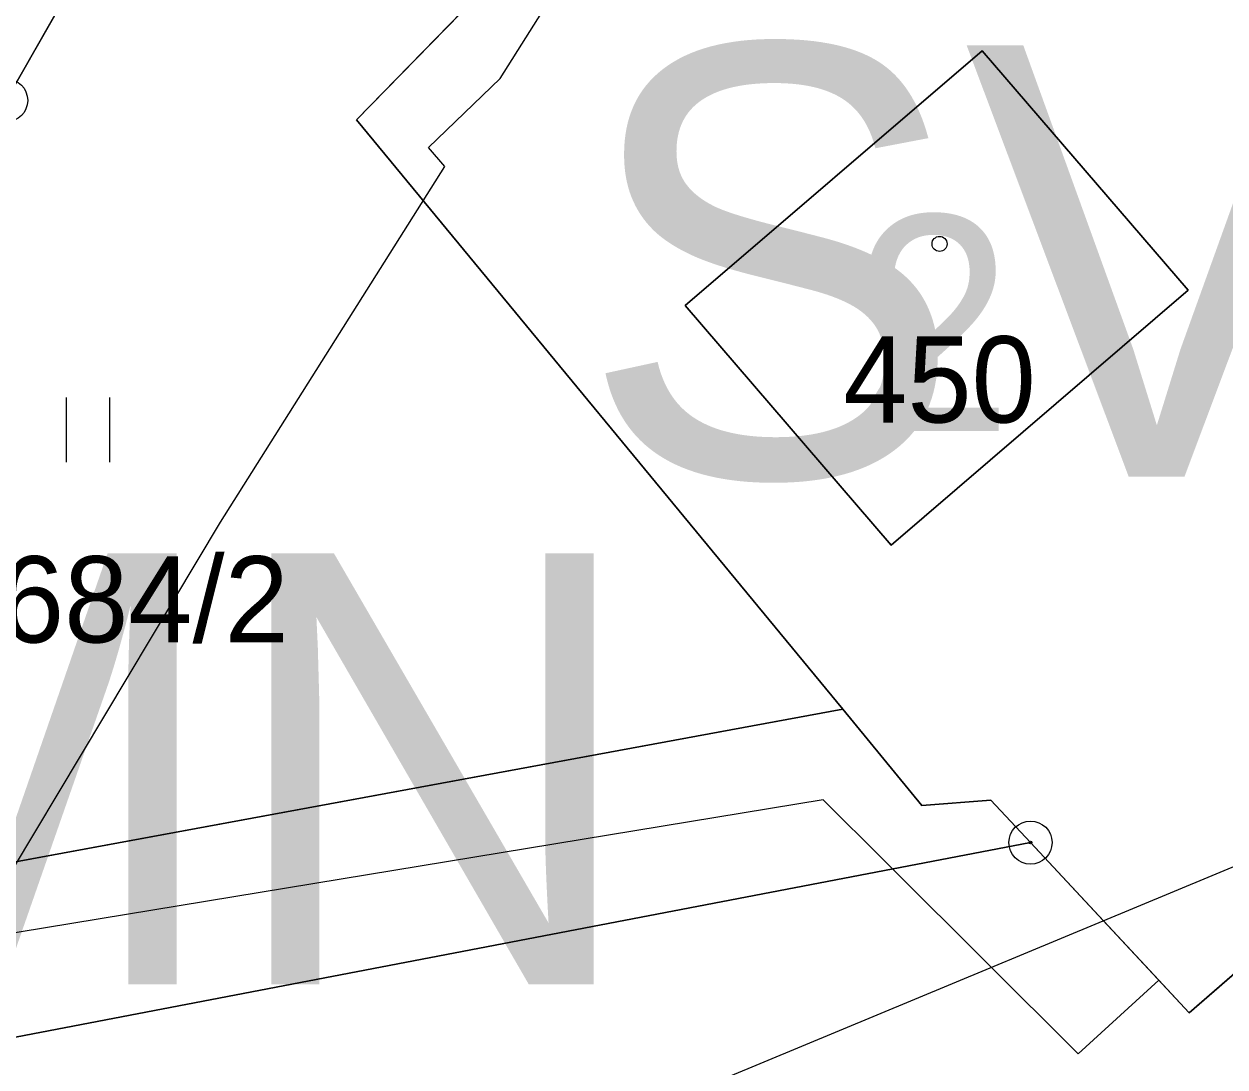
# Model space of a CAD drawing. Extents: x -706130 to -698555, y -971544 to -967260.
# Drawn here: x -704409.7 to -704381.86, y -970471.91 to -970447.73 of the extents above; entities that cross this region are included whole.
import ezdxf

# ---------------------------------------------------------------- set-up
doc = ezdxf.new("R2010")
doc.units = 0
for name, color, linetype in [('BPEJ hranice S', 7, 'Continuous'), ('BPEJ I-II trida ochrany S', 7, 'Continuous'), ('Docházková izochrona - VLAK N', 7, 'Continuous'), ('KN_Budovy', 7, 'Continuous'), ('KN_Budovy_cisla_domovni', 7, 'Continuous'), ('KN_Hranice_parcel', 7, 'Continuous'), ('KN_Parcelni cisla', 7, 'Continuous'), ('KN_Polygon parcely', 7, 'Continuous'), ('KN_POZEMKY_10_LESNI POZEMEK', 7, 'Continuous'), ('KN_POZEMKY_13_ZASTAVENA PLOCHA', 7, 'Continuous'), ('KN_POZEMKY_14_OSTATNI PLOCHA', 7, 'Continuous'), ('KN_POZEMKY_7_TTP', 7, 'Continuous'), ('KN_VYUZITI_16_ostatni plocha_silnice', 7, 'Continuous'), ('KN_VYUZITI_17_ostatni plocha_ostatni komunikace', 7, 'Continuous'), ('KN_Značky bodu BP', 7, 'Continuous'), ('KN_Značky budov', 7, 'Continuous'), ('KN_Značky kultur', 7, 'Continuous'), ('OP silnic S', 7, 'Continuous'), ('Plochy doprava silniční - silnice III třídy S', 7, 'Continuous'), ('Plochy lesní všeobecné S', 7, 'Continuous'), ('Plochy smíšené nezastavěného území všeobecné S', 7, 'Continuous'), ('Plochy smíšené obytné venkovské S', 7, 'Continuous'), ('Regulační bloky v krajině S', 7, 'Continuous'), ('Regulační bloky zastavěné S', 7, 'Continuous'), ('Regulační kódy v krajině S', 7, 'Continuous'), ('Regulační kódy zastavěné S', 7, 'Continuous'), ('Trasy cykloturistické N', 7, 'Continuous'), ('VÝŠKOPIS_vrstevnice hlavní', 7, 'Continuous'), ('Zastavene uzemi N', 7, 'Continuous'), ('Zastavene uzemi plochy N', 7, 'Continuous')]:
    doc.layers.add(name, color=color, linetype=linetype)

msp = doc.modelspace()

# ---------------------------------------------------------------- linework, layer by layer
at = {"layer": 'BPEJ hranice S'}
msp.add_lwpolyline([(-704380.05, -970468.36), (-704382.69, -970470.66), (-704383.398, -970469.9), (-704385.263, -970471.608), (-704389.567, -970467.322), (-704389.761, -970467.129), (-704391.176, -970465.721), (-704411.691, -970469.098), (-704417.768, -970472.39), (-704425.521, -970476.466), (-704433.955, -970480.902), (-704443.656, -970499.75)], dxfattribs=at)
at = {"layer": 'BPEJ I-II trida ochrany S'}
for p, q in [((-704399.6, -970431.05), (-704410.11, -970449.5)), ((-704394.37, -970454.26), (-704387.49, -970448.35)), ((-704387.49, -970448.35), (-704382.72, -970453.9)), ((-704382.72, -970453.9), (-704389.6, -970459.81)), ((-704389.6, -970459.81), (-704394.37, -970454.26)), ((-704414.8, -970468.06), (-704390.72, -970463.62)), ((-704390.72, -970463.62), (-704388.89, -970465.85)), ((-704388.89, -970465.85), (-704387.29, -970465.73)), ((-704387.29, -970465.73), (-704386.37, -970466.71)), ((-704386.37, -970466.71), (-704383.398, -970469.9)), ((-704382.69, -970470.66), (-704380.05, -970468.36)), ((-704383.398, -970469.9), (-704382.69, -970470.66))]:
    msp.add_line(p, q, dxfattribs=at)
at = {"layer": 'Docházková izochrona - VLAK N'}
msp.add_circle((-704165.451, -969778.767), 800, dxfattribs=at)
at = {"layer": 'KN_Budovy'}
msp.add_lwpolyline([(-704387.49, -970448.35), (-704394.37, -970454.26), (-704389.6, -970459.81), (-704382.72, -970453.9)], close=True, dxfattribs=at)
at = {"layer": 'KN_Hranice_parcel'}
for points in [[(-704398.62, -970429.46), (-704399.6, -970431.05), (-704410.11, -970449.5), (-704424.96, -970475.5)], [(-704398.62, -970429.46), (-704389.94, -970437.52), (-704390.95, -970438.63), (-704401.99, -970449.95), (-704390.72, -970463.62)], [(-704387.49, -970448.35), (-704382.72, -970453.9), (-704389.6, -970459.81), (-704394.37, -970454.26), (-704387.49, -970448.35)], [(-704424.96, -970475.5), (-704414.8, -970468.06), (-704390.72, -970463.62)], [(-704390.72, -970463.62), (-704388.89, -970465.85), (-704387.29, -970465.73), (-704386.37, -970466.71)], [(-704386.37, -970466.71), (-704382.69, -970470.66), (-704380.05, -970468.36), (-704375.18, -970464.11), (-704373.16, -970465.99)], [(-704386.37, -970466.71), (-704410.26, -970471.29), (-704429.88, -970483.99)]]:
    msp.add_lwpolyline(points, dxfattribs=at)
at = {"layer": 'KN_Polygon parcely'}
for points in [[(-704385.12, -970737.85), (-704377.41, -970702.19), (-704377.6, -970678.33), (-704379.8, -970666.04), (-704384.25, -970653.17), (-704389.48, -970641.61), (-704437.59, -970564.83), (-704444.18, -970537.3), (-704440.81, -970512.35), (-704437.86, -970500.93), (-704429.88, -970483.99), (-704424.96, -970475.5), (-704410.11, -970449.5), (-704399.6, -970431.05), (-704398.62, -970429.46), (-704397.28, -970427.29), (-704394.69, -970423.1), (-704386.46, -970409.76)], [(-704338.27, -970419.08), (-704351.28, -970442.67), (-704352.57, -970444.4), (-704352.11, -970446.17), (-704347.68, -970463.22), (-704349.74, -970487.8), (-704373.16, -970465.99), (-704375.18, -970464.11), (-704380.05, -970468.36), (-704382.69, -970470.66), (-704386.37, -970466.71), (-704410.26, -970471.29), (-704429.88, -970483.99), (-704437.86, -970500.93), (-704440.81, -970512.35), (-704444.18, -970537.3), (-704437.59, -970564.83), (-704389.48, -970641.61), (-704384.25, -970653.17), (-704379.8, -970666.04), (-704377.6, -970678.33), (-704377.41, -970702.19), (-704385.12, -970737.85)]]:
    msp.add_lwpolyline(points, dxfattribs=at)
for points in [[(-704373.16, -970465.99), (-704370.02, -970464.91), (-704364.43, -970462.89), (-704379.87, -970443.45), (-704388.24, -970435.69), (-704397.28, -970427.29), (-704398.62, -970429.46), (-704389.94, -970437.52), (-704390.95, -970438.63), (-704401.99, -970449.95), (-704390.72, -970463.62), (-704388.89, -970465.85), (-704387.29, -970465.73), (-704386.37, -970466.71), (-704382.69, -970470.66), (-704380.05, -970468.36), (-704375.18, -970464.11)], [(-704414.8, -970468.06), (-704390.72, -970463.62), (-704401.99, -970449.95), (-704390.95, -970438.63), (-704389.94, -970437.52), (-704398.62, -970429.46), (-704399.6, -970431.05), (-704410.11, -970449.5), (-704424.96, -970475.5)], [(-704387.49, -970448.35), (-704382.72, -970453.9), (-704389.6, -970459.81), (-704394.37, -970454.26)], [(-704387.49, -970448.35), (-704394.37, -970454.26), (-704389.6, -970459.81), (-704382.72, -970453.9)], [(-704429.88, -970483.99), (-704410.26, -970471.29), (-704386.37, -970466.71), (-704387.29, -970465.73), (-704388.89, -970465.85), (-704390.72, -970463.62), (-704414.8, -970468.06), (-704424.96, -970475.5)]]:
    msp.add_lwpolyline(points, close=True, dxfattribs=at)
at = {"layer": 'KN_POZEMKY_10_LESNI POZEMEK'}
for p, q in [((-704410.26, -970471.29), (-704386.37, -970466.71)), ((-704386.37, -970466.71), (-704382.69, -970470.66)), ((-704382.69, -970470.66), (-704380.05, -970468.36))]:
    msp.add_line(p, q, dxfattribs=at)
at = {"layer": 'KN_POZEMKY_13_ZASTAVENA PLOCHA'}
for p, q in [((-704394.37, -970454.26), (-704387.49, -970448.35)), ((-704387.49, -970448.35), (-704382.72, -970453.9)), ((-704382.72, -970453.9), (-704389.6, -970459.81)), ((-704389.6, -970459.81), (-704394.37, -970454.26))]:
    msp.add_line(p, q, dxfattribs=at)
at = {"layer": 'KN_POZEMKY_14_OSTATNI PLOCHA'}
for p, q in [((-704399.6, -970431.05), (-704410.11, -970449.5)), ((-704414.8, -970468.06), (-704390.72, -970463.62)), ((-704390.72, -970463.62), (-704388.89, -970465.85)), ((-704388.89, -970465.85), (-704387.29, -970465.73)), ((-704387.29, -970465.73), (-704386.37, -970466.71)), ((-704386.37, -970466.71), (-704410.26, -970471.29))]:
    msp.add_line(p, q, dxfattribs=at)
at = {"layer": 'KN_POZEMKY_7_TTP'}
for p, q in [((-704410.11, -970449.5), (-704399.6, -970431.05)), ((-704390.95, -970438.63), (-704401.99, -970449.95)), ((-704401.99, -970449.95), (-704390.95, -970438.63)), ((-704387.49, -970448.35), (-704394.37, -970454.26)), ((-704382.72, -970453.9), (-704387.49, -970448.35)), ((-704401.99, -970449.95), (-704390.72, -970463.62)), ((-704390.72, -970463.62), (-704401.99, -970449.95)), ((-704389.6, -970459.81), (-704382.72, -970453.9)), ((-704394.37, -970454.26), (-704389.6, -970459.81)), ((-704390.72, -970463.62), (-704414.8, -970468.06)), ((-704388.89, -970465.85), (-704390.72, -970463.62)), ((-704387.29, -970465.73), (-704388.89, -970465.85)), ((-704386.37, -970466.71), (-704387.29, -970465.73)), ((-704382.69, -970470.66), (-704386.37, -970466.71)), ((-704380.05, -970468.36), (-704382.69, -970470.66))]:
    msp.add_line(p, q, dxfattribs=at)
at = {"layer": 'KN_VYUZITI_16_ostatni plocha_silnice'}
msp.add_line((-704399.6, -970431.05), (-704410.11, -970449.5), dxfattribs=at)
at = {"layer": 'KN_VYUZITI_17_ostatni plocha_ostatni komunikace'}
for p, q in [((-704414.8, -970468.06), (-704390.72, -970463.62)), ((-704390.72, -970463.62), (-704388.89, -970465.85)), ((-704388.89, -970465.85), (-704387.29, -970465.73)), ((-704387.29, -970465.73), (-704386.37, -970466.71)), ((-704386.37, -970466.71), (-704410.26, -970471.29))]:
    msp.add_line(p, q, dxfattribs=at)
at = {"layer": 'KN_Značky bodu BP'}
for centre, radius in [((-704410.11, -970449.5), 0.5), ((-704386.37, -970466.71), 0.5), ((-704386.37, -970466.71), 0.0303)]:
    msp.add_circle(centre, radius, dxfattribs=at)
at = {"layer": 'KN_Značky budov'}
msp.add_circle((-704388.477, -970452.829), 0.175, dxfattribs=at)
at = {"layer": 'KN_Značky kultur'}
for p, q in [((-704408.711, -970457.89), (-704408.711, -970456.39)), ((-704407.71, -970457.89), (-704407.71, -970456.39))]:
    msp.add_line(p, q, dxfattribs=at)
at = {"layer": 'OP silnic S'}
msp.add_lwpolyline([(-704379.52, -970633.151), (-704424.717, -970563.188), (-704427.901, -970557.544), (-704430.317, -970553.08), (-704431.058, -970551.559), (-704431.299, -970550.919), (-704431.81, -970548.547), (-704432.225, -970543.049), (-704432.268, -970538.15), (-704431.974, -970530.143), (-704431.32, -970522.609), (-704430.655, -970517.284), (-704429.078, -970510.241), (-704426.745, -970501.723), (-704423.542, -970493.685), (-704418.134, -970482.06), (-704413.189, -970472.73), (-704405.138, -970459.282), (-704399.94, -970451.033), (-704400.323, -970450.591), (-704398.657, -970448.996), (-704387.269, -970430.925), (-704379.656, -970418.705)], dxfattribs=at)
at = {"layer": 'Plochy doprava silniční - silnice III třídy S'}
msp.add_line((-704410.11, -970449.5), (-704399.6, -970431.05), dxfattribs=at)
at = {"layer": 'Plochy lesní všeobecné S'}
for p, q in [((-704386.37, -970466.71), (-704410.26, -970471.29)), ((-704382.69, -970470.66), (-704386.37, -970466.71)), ((-704380.05, -970468.36), (-704382.69, -970470.66))]:
    msp.add_line(p, q, dxfattribs=at)
at = {"layer": 'Plochy smíšené nezastavěného území všeobecné S'}
for p, q in [((-704399.6, -970431.05), (-704410.11, -970449.5)), ((-704401.99, -970449.95), (-704390.95, -970438.63)), ((-704390.72, -970463.62), (-704401.99, -970449.95)), ((-704386.37, -970466.71), (-704387.29, -970465.73))]:
    msp.add_line(p, q, dxfattribs=at)
for points in [[(-704387.29, -970465.73), (-704388.89, -970465.85), (-704390.72, -970463.62)], [(-704429.88, -970483.99), (-704410.26, -970471.29), (-704386.37, -970466.71)]]:
    msp.add_lwpolyline(points, dxfattribs=at)
at = {"layer": 'Plochy smíšené obytné venkovské S'}
msp.add_line((-704386.37, -970466.71), (-704382.69, -970470.66), dxfattribs=at)
for points in [[(-704398.62, -970429.46), (-704389.94, -970437.52), (-704390.95, -970438.63), (-704401.99, -970449.95), (-704390.72, -970463.62)], [(-704390.72, -970463.62), (-704388.89, -970465.85), (-704387.29, -970465.73), (-704386.37, -970466.71)], [(-704382.69, -970470.66), (-704380.05, -970468.36), (-704375.18, -970464.11), (-704373.16, -970465.99)]]:
    msp.add_lwpolyline(points, dxfattribs=at)
at = {"layer": 'Regulační bloky v krajině S'}
for p, q in [((-704399.6, -970431.05), (-704410.11, -970449.5)), ((-704401.99, -970449.95), (-704390.95, -970438.63)), ((-704390.72, -970463.62), (-704401.99, -970449.95)), ((-704386.37, -970466.71), (-704387.29, -970465.73)), ((-704386.37, -970466.71), (-704410.26, -970471.29)), ((-704382.69, -970470.66), (-704386.37, -970466.71)), ((-704380.05, -970468.36), (-704382.69, -970470.66))]:
    msp.add_line(p, q, dxfattribs=at)
for points in [[(-704387.29, -970465.73), (-704388.89, -970465.85), (-704390.72, -970463.62)], [(-704429.88, -970483.99), (-704410.26, -970471.29), (-704386.37, -970466.71)]]:
    msp.add_lwpolyline(points, dxfattribs=at)
at = {"layer": 'Regulační bloky zastavěné S'}
for p, q in [((-704410.11, -970449.5), (-704399.6, -970431.05)), ((-704386.37, -970466.71), (-704382.69, -970470.66))]:
    msp.add_line(p, q, dxfattribs=at)
for points in [[(-704398.62, -970429.46), (-704389.94, -970437.52), (-704390.95, -970438.63), (-704401.99, -970449.95), (-704390.72, -970463.62)], [(-704390.72, -970463.62), (-704388.89, -970465.85), (-704387.29, -970465.73), (-704386.37, -970466.71)], [(-704382.69, -970470.66), (-704380.05, -970468.36), (-704375.18, -970464.11), (-704373.16, -970465.99)]]:
    msp.add_lwpolyline(points, dxfattribs=at)
at = {"layer": 'Trasy cykloturistické N'}
msp.add_lwpolyline([(-704385.12, -970737.85), (-704377.41, -970702.19), (-704377.6, -970678.33), (-704379.8, -970666.04), (-704389.48, -970641.61), (-704437.59, -970564.83), (-704444.18, -970537.3), (-704440.81, -970512.35), (-704437.86, -970500.93), (-704429.88, -970483.99), (-704424.96, -970475.5), (-704410.11, -970449.5), (-704410.11, -970449.5), (-704398.62, -970429.46), (-704397.28, -970427.29), (-704386.46, -970409.76)], dxfattribs=at)
at = {"layer": 'VÝŠKOPIS_vrstevnice hlavní'}
msp.add_lwpolyline([(-704342.203, -970450.847), (-704396.042, -970473.256), (-704429.53, -970482.868), (-704435.679, -970479.596)], dxfattribs=at)
at = {"layer": 'Zastavene uzemi N'}
msp.add_lwpolyline([(-704413.24, -970419.36), (-704412.74, -970420.26), (-704403.083, -970437.165), (-704399.6, -970431.05), (-704398.62, -970429.46), (-704389.94, -970437.52), (-704390.95, -970438.63), (-704401.99, -970449.95), (-704390.72, -970463.62), (-704388.89, -970465.85), (-704387.29, -970465.73), (-704386.37, -970466.71), (-704382.69, -970470.66), (-704380.05, -970468.36)], dxfattribs=at)
at = {"layer": 'Zastavene uzemi plochy N'}
msp.add_lwpolyline([(-704413.24, -970419.36), (-704412.74, -970420.26), (-704403.083, -970437.165), (-704399.6, -970431.05), (-704398.62, -970429.46), (-704389.94, -970437.52), (-704390.95, -970438.63), (-704401.99, -970449.95), (-704390.72, -970463.62), (-704388.89, -970465.85), (-704387.29, -970465.73), (-704386.37, -970466.71), (-704382.69, -970470.66), (-704380.05, -970468.36)], dxfattribs=at)

# ---------------------------------------------------------------- texts
at = {"layer": 'KN_Budovy_cisla_domovni'}
msp.add_text('2', height=5, dxfattribs=at).set_placement((-704390.487, -970457.169))
at = {"layer": 'KN_Parcelni cisla'}
for s, p in [('450', (-704390.71, -970456.97)), ('1684/2', (-704411.74, -970462.07))]:
    msp.add_text(s, height=2, dxfattribs=at).set_placement(p)
at = {"layer": 'Regulační kódy v krajině S'}
msp.add_text('MN', height=10, dxfattribs=at).set_placement((-704416.2, -970470))
at = {"layer": 'Regulační kódy zastavěné S'}
msp.add_text('SV.1.18.65', height=10, dxfattribs=at).set_placement((-704396.827, -970458.226))

doc.saveas('drawing.dxf')
